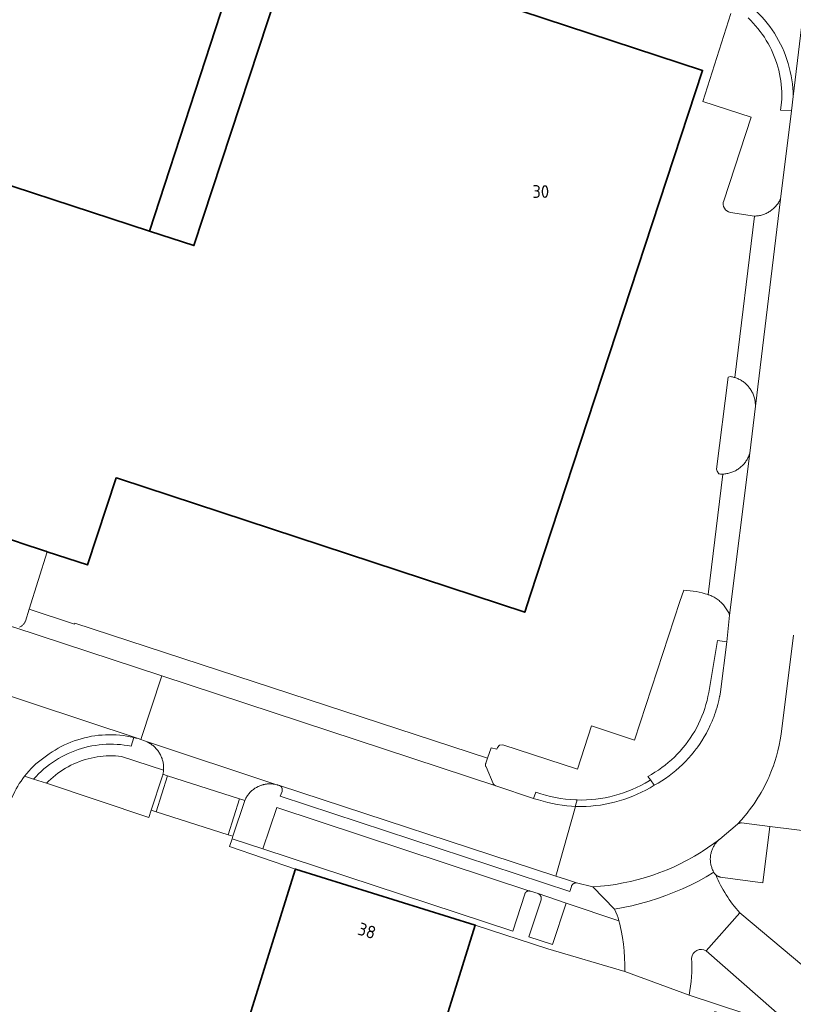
# Model space of a CAD drawing. Header units: metres. Extents: x 149984 to 156489, y 469398 to 478068.
# Tile 768 of 854: x 154872 to 154954, y 473481 to 473585. Entities that reach past the tile are written whole.
import ezdxf
from ezdxf.enums import TextEntityAlignment as Align

# ---------------------------------------------------------------- set-up
doc = ezdxf.new("R2010")
doc.units = ezdxf.units.M
doc.header["$LTSCALE"] = 0.75
for name, color, linetype, lineweight in [('B-WE-GR-BEPLANTING_CULTUUR_HEESTERS-GV', 252, 'Continuous', 18), ('B-WE-OG-BEBOUWING-GV', 6, 'Continuous', 35), ('B-WE-OG-BEBOUWING-T18', 1, 'Continuous', 18), ('B-WE-OG-TERREIN_BEGROEID-GV', 252, 'Continuous', 18), ('B-WE-OG-TERREIN_ERF-GV', 252, 'Continuous', 18), ('B-WE-VH-GESLOTENVERHARDING_ASFALT-GV', 252, 'Continuous', 18), ('B-WE-VH-OPENVERHARDING_BETONELEMENT-GV', 252, 'Continuous', 18), ('B-WE-VH-OPENVERHARDING_BETONSTRAATSTEEN-GV', 252, 'Continuous', 18)]:
    doc.layers.add(name, color=color, linetype=linetype, lineweight=lineweight)
doc.styles.add('NLCS-ISO-M750-T18', font='NLCS-ISO.ttf', dxfattribs={"height": 1.35})

msp = doc.modelspace()

# ---------------------------------------------------------------- linework, layer by layer
at = {"layer": 'B-WE-GR-BEPLANTING_CULTUUR_HEESTERS-GV', "flags": 128}
for points in [[(154942.202, 473524.673), (154941.769, 473523.475), (154936.967, 473508.744), (154932.385, 473510.247), (154930.911, 473505.671), (154922.965, 473508.248), (154922.616, 473508.219), (154922.408, 473507.981), (154922.341, 473507.784), (154921.721, 473507.938), (154921.342, 473506.838), (154921.166, 473506.286), (154921.161, 473506.274), (154921.156, 473506.261), (154921.151, 473506.248), (154921.147, 473506.235), (154921.143, 473506.222), (154921.14, 473506.209), (154921.137, 473506.196), (154921.135, 473506.183), (154921.133, 473506.169), (154921.131, 473506.156), (154921.13, 473506.142), (154921.13, 473506.129), (154921.13, 473506.115), (154921.13, 473506.102), (154921.131, 473506.088), (154921.133, 473506.075), (154921.134, 473506.061), (154921.137, 473506.048), (154921.139, 473506.035), (154921.143, 473506.021), (154921.146, 473506.008), (154921.15, 473505.995), (154921.155, 473505.983), (154921.16, 473505.97), (154921.165, 473505.958), (154921.171, 473505.945), (154921.177, 473505.933), (154921.184, 473505.922), (154921.191, 473505.91), (154921.931, 473504.142), (154921.941, 473504.125), (154921.952, 473504.109), (154921.963, 473504.093), (154921.975, 473504.078), (154921.987, 473504.063), (154922, 473504.048), (154922.013, 473504.034), (154922.027, 473504.02), (154922.041, 473504.007), (154922.056, 473503.994), (154922.071, 473503.982), (154922.086, 473503.97), (154922.102, 473503.959), (154922.118, 473503.948), (154922.135, 473503.938), (154922.152, 473503.929), (154922.169, 473503.92), (154922.187, 473503.912), (154922.205, 473503.904), (154922.223, 473503.897), (154926.24, 473502.533), (154926.491, 473503.224)], [(154938.513, 473504.439), (154938.645, 473504.521), (154938.371, 473504.897), (154938.754, 473505.11), (154939.13, 473505.336), (154939.497, 473505.574), (154939.856, 473505.826), (154940.206, 473506.09), (154940.547, 473506.365), (154940.878, 473506.653), (154941.199, 473506.952), (154941.509, 473507.261), (154941.808, 473507.582), (154942.095, 473507.912), (154942.372, 473508.253), (154942.636, 473508.603), (154942.887, 473508.961), (154943.127, 473509.329), (154943.353, 473509.704), (154943.566, 473510.087), (154943.765, 473510.477), (154943.951, 473510.874), (154944.123, 473511.277), (154944.281, 473511.686), (154944.425, 473512.1), (154944.554, 473512.519), (154944.668, 473512.942), (154944.768, 473513.369), (154944.852, 473513.799), (154944.922, 473514.232), (154945.772, 473519.319), (154946.758, 473519.195), (154947.067, 473522.012), (154947.018, 473522.131), (154946.966, 473522.249), (154946.909, 473522.364), (154946.849, 473522.478), (154946.784, 473522.59), (154946.716, 473522.699), (154946.644, 473522.806), (154946.568, 473522.91), (154946.489, 473523.012), (154946.406, 473523.111), (154946.32, 473523.207), (154946.231, 473523.3), (154946.139, 473523.39), (154946.043, 473523.477), (154945.945, 473523.56), (154945.844, 473523.64), (154945.74, 473523.716), (154945.634, 473523.789), (154945.525, 473523.858), (154945.414, 473523.923), (154945.3, 473523.984), (154945.185, 473524.042), (154945.068, 473524.095), (154944.949, 473524.145), (154944.828, 473524.19), (154944.796, 473524.201)], [(154930.723, 473502.398), (154930.857, 473502.393)], [(154942.772, 473481.654), (154954.596, 473477.775), (154953.808, 473478.263), (154944.561, 473486.377)]]:
    msp.add_lwpolyline(points, dxfattribs=at)
at = {"layer": 'B-WE-GR-BEPLANTING_CULTUUR_HEESTERS-GV'}
for points in [[(154944.796, 473524.201, 0.0624873), (154942.202, 473524.673)], [(154930.857, 473502.393, 0.1455163), (154938.513, 473504.439)], [(154926.491, 473503.224, 0.0779591), (154930.723, 473502.398)], [(154944.561, 473486.377, 0.5484288), (154943.021, 473485.606)], [(154943.021, 473485.606, -0.0594825), (154942.772, 473481.654)]]:
    msp.add_lwpolyline(points, format="xyb", dxfattribs=at)
at = {"layer": 'B-WE-OG-BEBOUWING-GV', "flags": 128}
for points in [[(154862.526, 473570.289), (154855.886, 473550.099), (154854.507, 473545.905), (154851.374, 473536.378), (154851.674, 473536.279), (154871.419, 473529.787), (154871.802, 473529.661), (154874.274, 473528.848), (154874.431, 473528.796), (154874.438, 473528.794), (154874.575, 473528.749), (154878.847, 473527.344), (154881.89, 473536.597), (154882.032, 473536.55), (154882.247, 473536.479), (154925.296, 473522.323), (154925.879, 473524.097), (154944.196, 473579.862), (154900.965, 473594.079), (154890.162, 473561.255), (154885.454, 473562.785), (154862.722, 473570.227)], [(154900.921, 473494.983), (154894.52, 473474.441), (154888.622, 473455.515), (154888.743, 473455.477), (154894.582, 473453.658), (154902.563, 473451.173), (154907.719, 473449.567), (154907.734, 473449.614), (154913.626, 473468.523), (154920.04, 473489.11), (154900.945, 473495.059)]]:
    msp.add_lwpolyline(points, close=True, dxfattribs=at)
msp.add_lwpolyline([(154763.612, 473592.038), (154755.282, 473566.755), (154772.777, 473560.999), (154814.231, 473547.488), (154825.469, 473582.002), (154825.597, 473582.394), (154840.026, 473577.665), (154862.526, 473570.289), (154862.722, 473570.227), (154885.454, 473562.785), (154895.129, 473592.552)], dxfattribs=at)
at = {"layer": 'B-WE-OG-TERREIN_BEGROEID-GV', "flags": 128}
for points in [[(154947.212, 473585.891), (154944.222, 473576.565), (154949.345, 473574.895), (154946.441, 473566.014)], [(154947.151, 473564.783), (154949.704, 473564.391), (154949.812, 473564.395), (154949.92, 473564.402), (154950.027, 473564.414), (154950.134, 473564.429), (154950.24, 473564.448), (154950.346, 473564.47), (154950.451, 473564.497), (154950.554, 473564.526), (154950.657, 473564.56), (154950.758, 473564.597), (154950.859, 473564.637), (154950.957, 473564.681), (154951.054, 473564.728), (154951.149, 473564.779), (154951.243, 473564.833), (154951.335, 473564.89), (154951.424, 473564.951), (154951.512, 473565.014), (154951.597, 473565.08), (154951.679, 473565.15), (154951.76, 473565.222), (154951.837, 473565.297), (154951.913, 473565.374), (154951.985, 473565.454), (154952.054, 473565.537), (154952.121, 473565.622), (154952.185, 473565.709), (154952.245, 473565.799), (154952.303, 473565.89), (154952.357, 473565.983), (154952.408, 473566.079), (154952.455, 473566.176), (154953.628, 473575.56), (154952.463, 473575.647), (154952.578, 473576.44), (154952.597, 473576.824), (154952.603, 473577.207), (154952.596, 473577.591), (154952.575, 473577.975), (154952.542, 473578.357), (154952.495, 473578.739), (154952.436, 473579.118), (154952.364, 473579.495), (154952.279, 473579.87), (154952.181, 473580.241), (154952.071, 473580.609), (154951.948, 473580.972), (154951.813, 473581.332), (154951.666, 473581.687), (154951.507, 473582.036), (154951.335, 473582.38), (154951.153, 473582.718), (154950.959, 473583.049), (154950.754, 473583.373), (154950.537, 473583.691), (154950.31, 473584.001), (154950.073, 473584.302), (154949.826, 473584.596), (154949.569, 473584.881), (154949.302, 473585.157), (154949.026, 473585.424)]]:
    msp.add_lwpolyline(points, dxfattribs=at)
at = {"layer": 'B-WE-OG-TERREIN_BEGROEID-GV'}
msp.add_lwpolyline([(154946.441, 473566.014, 0.4599822), (154947.151, 473564.783)], format="xyb", dxfattribs=at)
at = {"layer": 'B-WE-OG-TERREIN_BEGROEID-GV', "flags": 128}
msp.add_lwpolyline([(154946.568, 473537.011), (154946.674, 473537.025), (154946.781, 473537.042), (154946.886, 473537.062), (154946.991, 473537.087), (154947.095, 473537.115), (154947.198, 473537.146), (154947.3, 473537.182), (154947.4, 473537.22), (154947.499, 473537.263), (154947.597, 473537.308), (154947.693, 473537.357), (154947.787, 473537.41), (154947.879, 473537.465), (154947.969, 473537.524), (154948.057, 473537.586), (154948.143, 473537.651), (154948.227, 473537.719), (154948.308, 473537.79), (154948.387, 473537.863), (154948.463, 473537.94), (154948.536, 473538.019), (154948.607, 473538.1), (154948.674, 473538.184), (154948.739, 473538.27), (154948.8, 473538.358), (154948.859, 473538.449), (154948.914, 473538.541), (154948.966, 473538.635), (154949.015, 473538.731), (154949.06, 473538.829), (154949.102, 473538.928), (154949.141, 473539.029), (154949.175, 473539.131), (154949.207, 473539.234), (154949.806, 473544.206), (154949.807, 473544.314), (154949.803, 473544.423), (154949.796, 473544.531), (154949.786, 473544.639), (154949.771, 473544.746), (154949.753, 473544.853), (154949.731, 473544.96), (154949.705, 473545.065), (154949.675, 473545.169), (154949.642, 473545.273), (154949.606, 473545.375), (154949.566, 473545.476), (154949.522, 473545.575), (154949.475, 473545.673), (154949.424, 473545.769), (154949.37, 473545.863), (154949.313, 473545.955), (154949.253, 473546.046), (154949.19, 473546.134), (154949.123, 473546.219), (154949.054, 473546.303), (154948.981, 473546.384), (154948.906, 473546.462), (154948.829, 473546.538), (154948.748, 473546.611), (154948.665, 473546.681), (154948.58, 473546.748), (154948.493, 473546.812), (154948.403, 473546.873), (154948.311, 473546.931), (154948.217, 473546.986), (154948.122, 473547.037), (154948.024, 473547.085), (154947.925, 473547.129), (154947.825, 473547.17), (154947.723, 473547.208), (154947.62, 473547.242), (154947.532, 473547.267), (154947.444, 473547.29), (154947.355, 473547.31), (154947.266, 473547.327), (154947.176, 473547.342), (154946.899, 473547.288), (154945.682, 473537.531), (154945.742, 473537.299), (154945.913, 473537.016), (154946.001, 473537.007), (154946.089, 473537), (154946.177, 473536.996), (154946.265, 473536.995), (154946.353, 473536.996), (154946.46, 473537.002)], close=True, dxfattribs=at)
at = {"layer": 'B-WE-OG-TERREIN_ERF-GV', "flags": 128}
for points in [[(154900.965, 473594.079), (154944.196, 473579.862), (154925.879, 473524.097), (154925.296, 473522.323), (154882.247, 473536.479), (154882.032, 473536.55), (154881.89, 473536.597), (154878.847, 473527.344), (154874.575, 473528.749), (154872.656, 473522.649), (154877.476, 473521.052), (154877.524, 473521.171), (154921.342, 473506.838), (154921.721, 473507.938), (154922.341, 473507.784), (154922.408, 473507.981), (154922.616, 473508.219), (154922.965, 473508.248), (154930.911, 473505.671), (154932.385, 473510.247), (154936.967, 473508.744), (154941.769, 473523.475), (154942.202, 473524.673)], [(154895.129, 473592.552), (154885.454, 473562.785), (154890.162, 473561.255), (154900.965, 473594.079)], [(154946.441, 473566.014), (154949.345, 473574.895), (154944.222, 473576.565), (154947.212, 473585.891)], [(154944.796, 473524.201), (154946.353, 473536.996), (154946.265, 473536.995), (154946.177, 473536.996), (154946.089, 473537), (154946.001, 473537.007), (154945.913, 473537.016), (154945.742, 473537.299), (154945.682, 473537.531), (154946.899, 473547.288), (154947.176, 473547.342), (154947.266, 473547.327), (154947.355, 473547.31), (154947.444, 473547.29), (154947.532, 473547.267), (154947.62, 473547.242), (154949.704, 473564.391), (154947.151, 473564.783)], [(154894.52, 473474.441), (154900.921, 473494.983), (154900.945, 473495.059), (154893.94, 473497.465), (154894.211, 473498.282), (154894.297, 473498.541), (154893.805, 473498.698), (154886.135, 473501.143), (154885.618, 473501.308), (154885.363, 473500.539), (154874.483, 473504.16), (154873.13, 473504.61), (154872.177, 473504.927), (154871.98, 473504.669), (154871.792, 473504.405), (154871.612, 473504.135), (154871.44, 473503.859), (154871.277, 473503.578), (154871.123, 473503.292), (154870.821, 473502.625)], [(154956.222, 473498.964), (154951.334, 473499.571), (154950.608, 473493.578), (154946.069, 473494.211), (154946.038, 473494.217), (154946.008, 473494.223), (154945.978, 473494.231), (154945.948, 473494.24), (154945.918, 473494.25), (154945.889, 473494.261), (154945.86, 473494.272), (154945.832, 473494.285), (154945.804, 473494.299), (154945.776, 473494.313), (154945.75, 473494.329), (154945.723, 473494.346), (154945.697, 473494.363), (154945.672, 473494.381), (154945.647, 473494.4), (154945.623, 473494.42), (154945.6, 473494.441)], [(154948.136, 473490.414), (154957.161, 473482.863), (154959.285, 473482.113), (154959.358, 473482.704), (154971.852, 473478.565), (155000, 473469.197)], [(154945.476, 473479.932), (154957.745, 473476.196), (154957.864, 473476.616), (154955.01, 473477.519), (154954.596, 473477.775), (154942.772, 473481.654), (154935.922, 473484.19), (154927.772, 473486.597), (154920.04, 473489.11), (154913.626, 473468.523), (154907.734, 473449.614), (154909.82, 473448.85), (154921.69, 473445.3), (154910.824, 473410.438)]]:
    msp.add_lwpolyline(points, dxfattribs=at)
at = {"layer": 'B-WE-OG-TERREIN_ERF-GV'}
for points in [[(154947.151, 473564.783, -0.4599822), (154946.441, 473566.014)], [(154942.202, 473524.673, -0.0624873), (154944.796, 473524.201)], [(154945.6, 473494.441, 0.0824349), (154948.136, 473490.414)]]:
    msp.add_lwpolyline(points, format="xyb", dxfattribs=at)
at = {"layer": 'B-WE-VH-GESLOTENVERHARDING_ASFALT-GV', "flags": 128}
for points in [[(154855.991, 473518.264), (154884.219, 473508.907), (154884.528, 473508.803), (154886.739, 473515.562), (154871.013, 473520.732), (154870.989, 473520.74), (154869.574, 473521.211), (154869.532, 473521.225), (154869.517, 473521.23), (154857.964, 473525.002), (154855.78, 473518.332)], [(154957.864, 473476.616), (154957.866, 473476.616), (154957.887, 473476.696), (154959.285, 473482.113), (154957.161, 473482.863), (154948.136, 473490.414), (154944.561, 473486.377), (154953.808, 473478.263), (154954.596, 473477.775), (154955.01, 473477.519)]]:
    msp.add_lwpolyline(points, close=True, dxfattribs=at)
msp.add_lwpolyline([(154871.612, 473504.135), (154871.792, 473504.405), (154871.98, 473504.669), (154872.177, 473504.927), (154872.4, 473505.2), (154872.631, 473505.466), (154872.872, 473505.724), (154873.121, 473505.973), (154873.379, 473506.213), (154873.645, 473506.445), (154873.918, 473506.668), (154874.199, 473506.881), (154874.486, 473507.084), (154874.781, 473507.278), (154875.093, 473507.49), (154875.412, 473507.692), (154875.738, 473507.883), (154876.07, 473508.063), (154876.407, 473508.231), (154876.751, 473508.388), (154877.099, 473508.533), (154877.452, 473508.667), (154877.81, 473508.788), (154878.171, 473508.897), (154878.536, 473508.994), (154878.904, 473509.078), (154879.275, 473509.15), (154879.647, 473509.209), (154880.022, 473509.256), (154880.398, 473509.29), (154880.775, 473509.311), (154881.152, 473509.32), (154881.53, 473509.315), (154881.907, 473509.298), (154882.283, 473509.268), (154882.658, 473509.226), (154883.031, 473509.171), (154883.403, 473509.103), (154883.772, 473509.022), (154883.996, 473508.967), (154884.219, 473508.907), (154855.991, 473518.264)], dxfattribs=at)
at = {"layer": 'B-WE-VH-OPENVERHARDING_BETONELEMENT-GV', "flags": 128}
msp.add_lwpolyline([(154886.135, 473501.143), (154893.805, 473498.698), (154895.014, 473502.499), (154887.355, 473504.961)], close=True, dxfattribs=at)
at = {"layer": 'B-WE-VH-OPENVERHARDING_BETONSTRAATSTEEN-GV', "flags": 128}
for points in [[(154957.304, 473605.958), (154953.818, 473577.099), (154953.628, 473575.56), (154952.455, 473566.176), (154949.806, 473544.206), (154949.207, 473539.234), (154947.067, 473522.012), (154946.758, 473519.195), (154946.089, 473513.886), (154946.009, 473513.426), (154946, 473513.388), (154945.912, 473512.969), (154945.801, 473512.516), (154945.695, 473512.144), (154945.674, 473512.067), (154945.531, 473511.622), (154945.5, 473511.534), (154945.374, 473511.183), (154945.322, 473511.052), (154945.202, 473510.749), (154945.083, 473510.478), (154945.015, 473510.321), (154944.813, 473509.9), (154944.647, 473509.581), (154944.597, 473509.486), (154944.368, 473509.079), (154944.124, 473508.681), (154943.867, 473508.291), (154943.679, 473508.026), (154943.597, 473507.91), (154943.517, 473507.805), (154943.314, 473507.539), (154943.019, 473507.177), (154942.711, 473506.826), (154942.392, 473506.486), (154942.296, 473506.39), (154942.061, 473506.156), (154941.719, 473505.838), (154941.367, 473505.532), (154941.004, 473505.238), (154940.632, 473504.957), (154940.25, 473504.688), (154939.859, 473504.433), (154939.459, 473504.191), (154939.052, 473503.963), (154938.615, 473503.698), (154938.169, 473503.448), (154937.715, 473503.213), (154937.253, 473502.995), (154936.784, 473502.793), (154936.307, 473502.608), (154935.825, 473502.439), (154935.337, 473502.287), (154934.844, 473502.153), (154934.346, 473502.035), (154933.845, 473501.935), (154933.341, 473501.853), (154932.834, 473501.789), (154932.325, 473501.742), (154931.815, 473501.713), (154931.304, 473501.702), (154930.793, 473501.708), (154930.677, 473501.714), (154928.588, 473494.306), (154929.615, 473493.969), (154930.797, 473493.582), (154932.532, 473493.166), (154933.343, 473493.228), (154933.77, 473493.275), (154934.151, 473493.317), (154934.956, 473493.433), (154935.756, 473493.576), (154936.552, 473493.746), (154937.341, 473493.942), (154938.123, 473494.164), (154938.897, 473494.412), (154939.663, 473494.686), (154940.419, 473494.985), (154941.165, 473495.309), (154941.899, 473495.658), (154942.197, 473495.812), (154942.621, 473496.031), (154943.016, 473496.252), (154943.331, 473496.429), (154944.027, 473496.849), (154944.158, 473496.935), (154944.708, 473497.293), (154945.375, 473497.759), (154945.734, 473498.028), (154946.025, 473498.247), (154947.916, 473499.836), (154948.321, 473500.276), (154948.711, 473500.731), (154948.929, 473501.002), (154949.086, 473501.198), (154949.188, 473501.336), (154949.443, 473501.678), (154949.657, 473501.986), (154949.785, 473502.17), (154950.108, 473502.673), (154950.141, 473502.728), (154950.415, 473503.187), (154950.686, 473503.679), (154950.703, 473503.712), (154950.974, 473504.246), (154951.119, 473504.558), (154951.226, 473504.789), (154951.344, 473505.069), (154951.459, 473505.34), (154951.661, 473505.869), (154951.672, 473505.899), (154951.681, 473505.926), (154951.867, 473506.466), (154952.042, 473507.038), (154952.197, 473507.616), (154952.332, 473508.199), (154952.446, 473508.787), (154952.541, 473509.378), (154953.848, 473519.902)], [(154950.483, 473585.556), (154950.775, 473585.224), (154951.056, 473584.882), (154951.325, 473584.53), (154951.581, 473584.169), (154951.825, 473583.8), (154952.056, 473583.423), (154952.274, 473583.037), (154952.478, 473582.645), (154952.668, 473582.245), (154952.845, 473581.839), (154953.007, 473581.428), (154953.155, 473581.011), (154953.289, 473580.589), (154953.408, 473580.162), (154953.511, 473579.732), (154953.6, 473579.299), (154953.674, 473578.862), (154953.733, 473578.424), (154953.777, 473577.983), (154953.805, 473577.542), (154953.818, 473577.099), (154957.304, 473605.958)], [(154953.6, 473579.299), (154953.511, 473579.732), (154953.408, 473580.162), (154953.289, 473580.589), (154953.155, 473581.011), (154953.007, 473581.428), (154952.845, 473581.839), (154952.668, 473582.245), (154952.478, 473582.645), (154952.274, 473583.037), (154952.056, 473583.423), (154951.825, 473583.8), (154951.581, 473584.169), (154951.325, 473584.53), (154951.056, 473584.882), (154950.775, 473585.224), (154950.483, 473585.556), (154950.179, 473585.878), (154949.864, 473586.189), (154949.539, 473586.488), (154949.203, 473586.777), (154948.465, 473587.371), (154948.402, 473587.422)], [(154949.026, 473585.424), (154949.302, 473585.157), (154949.569, 473584.881), (154949.826, 473584.596), (154950.073, 473584.302), (154950.31, 473584.001), (154950.537, 473583.691), (154950.754, 473583.373), (154950.959, 473583.049), (154951.153, 473582.718), (154951.335, 473582.38), (154951.507, 473582.036), (154951.666, 473581.687), (154951.813, 473581.332), (154951.948, 473580.972), (154952.071, 473580.609), (154952.181, 473580.241), (154952.279, 473579.87), (154952.364, 473579.495), (154952.436, 473579.118), (154952.495, 473578.739), (154952.542, 473578.357), (154952.575, 473577.975), (154952.596, 473577.591), (154952.603, 473577.207), (154952.597, 473576.824), (154952.578, 473576.44), (154952.463, 473575.647), (154953.628, 473575.56), (154953.818, 473577.099), (154953.805, 473577.542), (154953.777, 473577.983), (154953.733, 473578.424), (154953.674, 473578.862), (154953.6, 473579.299)], [(154871.645, 473520.751), (154871.71, 473520.777), (154871.773, 473520.808), (154871.834, 473520.843), (154871.892, 473520.882), (154871.948, 473520.926), (154872, 473520.973), (154872.049, 473521.023), (154872.094, 473521.077), (154872.135, 473521.134), (154872.172, 473521.194), (154872.205, 473521.256), (154872.234, 473521.32), (154872.258, 473521.386), (154872.656, 473522.649), (154874.575, 473528.749), (154874.438, 473528.794), (154874.431, 473528.796), (154874.274, 473528.848), (154871.802, 473529.661), (154871.419, 473529.787)], [(154871.013, 473520.732), (154886.739, 473515.562), (154922.223, 473503.897), (154922.205, 473503.904), (154922.187, 473503.912), (154922.169, 473503.92), (154922.152, 473503.929), (154922.135, 473503.938), (154922.118, 473503.948), (154922.102, 473503.959), (154922.086, 473503.97), (154922.071, 473503.982), (154922.056, 473503.994), (154922.041, 473504.007), (154922.027, 473504.02), (154922.013, 473504.034), (154922, 473504.048), (154921.987, 473504.063), (154921.975, 473504.078), (154921.963, 473504.093), (154921.952, 473504.109), (154921.941, 473504.125), (154921.931, 473504.142), (154921.191, 473505.91), (154921.184, 473505.922), (154921.177, 473505.933), (154921.171, 473505.945), (154921.165, 473505.958), (154921.16, 473505.97), (154921.155, 473505.983), (154921.15, 473505.995), (154921.146, 473506.008), (154921.143, 473506.021), (154921.139, 473506.035), (154921.137, 473506.048), (154921.134, 473506.061), (154921.133, 473506.075), (154921.131, 473506.088), (154921.13, 473506.102), (154921.13, 473506.115), (154921.13, 473506.129), (154921.13, 473506.142), (154921.131, 473506.156), (154921.133, 473506.169), (154921.135, 473506.183), (154921.137, 473506.196), (154921.14, 473506.209), (154921.143, 473506.222), (154921.147, 473506.235), (154921.151, 473506.248), (154921.156, 473506.261), (154921.161, 473506.274), (154921.166, 473506.286), (154921.342, 473506.838), (154877.524, 473521.171), (154877.476, 473521.052), (154872.656, 473522.649), (154872.258, 473521.386), (154872.234, 473521.32), (154872.205, 473521.256), (154872.172, 473521.194), (154872.135, 473521.134), (154872.094, 473521.077), (154872.049, 473521.023), (154872, 473520.973), (154871.948, 473520.926), (154871.892, 473520.882), (154871.834, 473520.843), (154871.773, 473520.808), (154871.71, 473520.777), (154871.645, 473520.751)], [(154953.848, 473519.902), (154952.541, 473509.378), (154952.446, 473508.787), (154952.332, 473508.199), (154952.197, 473507.616), (154952.042, 473507.038), (154951.867, 473506.466), (154951.681, 473505.926), (154951.672, 473505.899), (154951.661, 473505.869), (154951.459, 473505.34), (154951.344, 473505.069), (154951.226, 473504.789), (154951.119, 473504.558), (154950.974, 473504.246), (154950.703, 473503.712), (154950.686, 473503.679), (154950.415, 473503.187), (154950.141, 473502.728), (154950.108, 473502.673), (154949.785, 473502.17), (154949.657, 473501.986), (154949.443, 473501.678), (154949.188, 473501.336), (154949.086, 473501.198), (154948.929, 473501.002), (154948.711, 473500.731), (154948.321, 473500.276), (154947.916, 473499.836), (154947.931, 473499.847), (154947.947, 473499.858), (154947.963, 473499.868), (154947.98, 473499.878), (154947.997, 473499.887), (154948.014, 473499.896), (154948.031, 473499.904), (154948.049, 473499.911), (154948.067, 473499.918), (154948.085, 473499.924), (154948.103, 473499.929), (154948.122, 473499.934), (154948.141, 473499.938), (154948.159, 473499.942), (154948.178, 473499.945), (154948.197, 473499.947), (154948.216, 473499.949), (154948.236, 473499.95), (154948.255, 473499.95), (154948.274, 473499.95), (154948.293, 473499.949), (154948.312, 473499.947), (154951.334, 473499.571), (154956.222, 473498.964)], [(154930.857, 473502.393), (154930.701, 473501.798), (154930.677, 473501.714), (154930.793, 473501.708), (154931.304, 473501.702), (154931.815, 473501.713), (154932.325, 473501.742), (154932.834, 473501.789), (154933.341, 473501.853), (154933.845, 473501.935), (154934.346, 473502.035), (154934.844, 473502.153), (154935.337, 473502.287), (154935.825, 473502.439), (154936.307, 473502.608), (154936.784, 473502.793), (154937.253, 473502.995), (154937.715, 473503.213), (154938.169, 473503.448), (154938.615, 473503.698), (154939.052, 473503.963), (154938.645, 473504.521), (154938.513, 473504.439)], [(154926.491, 473503.224), (154926.24, 473502.533), (154926.332, 473502.502), (154926.776, 473502.399), (154927.265, 473502.252), (154927.76, 473502.121), (154928.258, 473502.008), (154928.76, 473501.913), (154929.265, 473501.835), (154929.773, 473501.775), (154930.282, 473501.733), (154930.677, 473501.714), (154930.701, 473501.798), (154930.857, 473502.393), (154930.723, 473502.398)], [(154945.6, 473494.441), (154945.578, 473494.462), (154945.556, 473494.485), (154945.535, 473494.507), (154945.515, 473494.531), (154945.495, 473494.555), (154945.477, 473494.58), (154945.459, 473494.606), (154945.442, 473494.632), (154945.426, 473494.659), (154945.394, 473494.713), (154944.581, 473494.233), (154943.753, 473493.78), (154942.91, 473493.353), (154942.054, 473492.955), (154941.186, 473492.585), (154940.306, 473492.243), (154939.415, 473491.93), (154938.515, 473491.646), (154937.606, 473491.392), (154936.689, 473491.167), (154935.765, 473490.972), (154934.835, 473490.808), (154935.109, 473490.164), (154935.211, 473489.861), (154935.304, 473489.556), (154935.399, 473489.213), (154935.484, 473488.866), (154935.559, 473488.518), (154935.681, 473487.803), (154935.778, 473487.085), (154935.851, 473486.363), (154935.9, 473485.64), (154935.923, 473484.915), (154935.922, 473484.19), (154942.772, 473481.654)], [(154944.561, 473486.377), (154948.136, 473490.414)]]:
    msp.add_lwpolyline(points, dxfattribs=at)
for points in [[(154948.981, 473546.384), (154949.054, 473546.303), (154949.123, 473546.219), (154949.19, 473546.134), (154949.253, 473546.046), (154949.313, 473545.955), (154949.37, 473545.863), (154949.424, 473545.769), (154949.475, 473545.673), (154949.522, 473545.575), (154949.566, 473545.476), (154949.606, 473545.375), (154949.642, 473545.273), (154949.675, 473545.169), (154949.705, 473545.065), (154949.731, 473544.96), (154949.753, 473544.853), (154949.771, 473544.746), (154949.786, 473544.639), (154949.796, 473544.531), (154949.803, 473544.423), (154949.807, 473544.314), (154949.806, 473544.206), (154952.455, 473566.176), (154952.408, 473566.079), (154952.357, 473565.983), (154952.303, 473565.89), (154952.245, 473565.799), (154952.185, 473565.709), (154952.121, 473565.622), (154952.054, 473565.537), (154951.985, 473565.454), (154951.913, 473565.374), (154951.837, 473565.297), (154951.76, 473565.222), (154951.679, 473565.15), (154951.597, 473565.08), (154951.512, 473565.014), (154951.424, 473564.951), (154951.335, 473564.89), (154951.243, 473564.833), (154951.149, 473564.779), (154951.054, 473564.728), (154950.957, 473564.681), (154950.859, 473564.637), (154950.758, 473564.597), (154950.657, 473564.56), (154950.554, 473564.526), (154950.451, 473564.497), (154950.346, 473564.47), (154950.24, 473564.448), (154950.134, 473564.429), (154950.027, 473564.414), (154949.92, 473564.402), (154949.812, 473564.395), (154949.704, 473564.391), (154947.62, 473547.242), (154947.723, 473547.208), (154947.825, 473547.17), (154947.925, 473547.129), (154948.024, 473547.085), (154948.122, 473547.037), (154948.217, 473546.986), (154948.311, 473546.931), (154948.403, 473546.873), (154948.493, 473546.812), (154948.58, 473546.748), (154948.665, 473546.681), (154948.748, 473546.611), (154948.829, 473546.538), (154948.906, 473546.462)], [(154946.674, 473537.025), (154946.568, 473537.011), (154946.46, 473537.002), (154946.353, 473536.996), (154944.796, 473524.201), (154944.828, 473524.19), (154944.949, 473524.145), (154945.068, 473524.095), (154945.185, 473524.042), (154945.3, 473523.984), (154945.414, 473523.923), (154945.525, 473523.858), (154945.634, 473523.789), (154945.74, 473523.716), (154945.844, 473523.64), (154945.945, 473523.56), (154946.043, 473523.477), (154946.139, 473523.39), (154946.231, 473523.3), (154946.32, 473523.207), (154946.406, 473523.111), (154946.489, 473523.012), (154946.568, 473522.91), (154946.644, 473522.806), (154946.716, 473522.699), (154946.784, 473522.59), (154946.849, 473522.478), (154946.909, 473522.364), (154946.966, 473522.249), (154947.018, 473522.131), (154947.067, 473522.012), (154949.207, 473539.234), (154949.175, 473539.131), (154949.141, 473539.029), (154949.102, 473538.928), (154949.06, 473538.829), (154949.015, 473538.731), (154948.966, 473538.635), (154948.914, 473538.541), (154948.859, 473538.449), (154948.8, 473538.358), (154948.739, 473538.27), (154948.674, 473538.184), (154948.607, 473538.1), (154948.536, 473538.019), (154948.463, 473537.94), (154948.387, 473537.863), (154948.308, 473537.79), (154948.227, 473537.719), (154948.143, 473537.651), (154948.057, 473537.586), (154947.969, 473537.524), (154947.879, 473537.465), (154947.787, 473537.41), (154947.693, 473537.357), (154947.597, 473537.308), (154947.499, 473537.263), (154947.4, 473537.22), (154947.3, 473537.182), (154947.198, 473537.146), (154947.095, 473537.115), (154946.991, 473537.087), (154946.886, 473537.062), (154946.781, 473537.042)], [(154945.5, 473511.534), (154945.531, 473511.622), (154945.674, 473512.067), (154945.695, 473512.144), (154945.801, 473512.516), (154945.912, 473512.969), (154946, 473513.388), (154946.009, 473513.426), (154946.089, 473513.886), (154946.758, 473519.195), (154945.772, 473519.319), (154944.922, 473514.232), (154944.852, 473513.799), (154944.768, 473513.369), (154944.668, 473512.942), (154944.554, 473512.519), (154944.425, 473512.1), (154944.281, 473511.686), (154944.123, 473511.277), (154943.951, 473510.874), (154943.765, 473510.477), (154943.566, 473510.087), (154943.353, 473509.704), (154943.127, 473509.329), (154942.887, 473508.961), (154942.636, 473508.603), (154942.372, 473508.253), (154942.095, 473507.912), (154941.808, 473507.582), (154941.509, 473507.261), (154941.199, 473506.952), (154940.878, 473506.653), (154940.547, 473506.365), (154940.206, 473506.09), (154939.856, 473505.826), (154939.497, 473505.574), (154939.13, 473505.336), (154938.754, 473505.11), (154938.371, 473504.897), (154938.645, 473504.521), (154939.052, 473503.963), (154939.459, 473504.191), (154939.859, 473504.433), (154940.25, 473504.688), (154940.632, 473504.957), (154941.004, 473505.238), (154941.367, 473505.532), (154941.719, 473505.838), (154942.061, 473506.156), (154942.296, 473506.39), (154942.392, 473506.486), (154942.711, 473506.826), (154943.019, 473507.177), (154943.314, 473507.539), (154943.517, 473507.805), (154943.597, 473507.91), (154943.679, 473508.026), (154943.867, 473508.291), (154944.124, 473508.681), (154944.368, 473509.079), (154944.597, 473509.486), (154944.647, 473509.581), (154944.813, 473509.9), (154945.015, 473510.321), (154945.083, 473510.478), (154945.202, 473510.749), (154945.322, 473511.052), (154945.374, 473511.183)], [(154899.238, 473503.925), (154928.588, 473494.306), (154930.677, 473501.714), (154930.282, 473501.733), (154929.773, 473501.775), (154929.265, 473501.835), (154928.76, 473501.913), (154928.258, 473502.008), (154927.76, 473502.121), (154927.265, 473502.252), (154926.776, 473502.399), (154926.332, 473502.502), (154926.24, 473502.533), (154922.223, 473503.897), (154886.739, 473515.562), (154884.528, 473508.803), (154884.91, 473508.675), (154885.003, 473508.644), (154898.958, 473504.012), (154898.98, 473504.006), (154899.043, 473503.989), (154899.071, 473503.98), (154899.128, 473503.963), (154899.211, 473503.934), (154899.232, 473503.927)], [(154882.754, 473508.227), (154883.132, 473508.172), (154883.508, 473508.103), (154883.772, 473509.022), (154883.403, 473509.103), (154883.031, 473509.171), (154882.658, 473509.226), (154882.283, 473509.268), (154881.907, 473509.298), (154881.53, 473509.315), (154881.152, 473509.32), (154880.775, 473509.311), (154880.398, 473509.29), (154880.022, 473509.256), (154879.647, 473509.209), (154879.275, 473509.15), (154878.904, 473509.078), (154878.536, 473508.994), (154878.171, 473508.897), (154877.81, 473508.788), (154877.452, 473508.667), (154877.099, 473508.533), (154876.751, 473508.388), (154876.407, 473508.231), (154876.07, 473508.063), (154875.738, 473507.883), (154875.412, 473507.692), (154875.093, 473507.49), (154874.781, 473507.278), (154874.486, 473507.084), (154874.199, 473506.881), (154873.918, 473506.668), (154873.645, 473506.445), (154873.379, 473506.213), (154873.121, 473505.973), (154872.872, 473505.724), (154872.631, 473505.466), (154872.4, 473505.2), (154872.177, 473504.927), (154873.13, 473504.61), (154873.388, 473504.892), (154873.656, 473505.165), (154873.933, 473505.428), (154874.219, 473505.681), (154874.513, 473505.925), (154874.816, 473506.158), (154875.127, 473506.38), (154875.445, 473506.591), (154875.771, 473506.791), (154876.103, 473506.98), (154876.442, 473507.157), (154876.787, 473507.322), (154877.137, 473507.475), (154877.492, 473507.615), (154877.852, 473507.744), (154878.216, 473507.859), (154878.584, 473507.962), (154878.956, 473508.052), (154879.33, 473508.129), (154879.707, 473508.193), (154880.086, 473508.243), (154880.466, 473508.281), (154880.847, 473508.305), (154881.229, 473508.316), (154881.611, 473508.314), (154881.993, 473508.298), (154882.374, 473508.269)], [(154878.925, 473506.765), (154879.242, 473506.843), (154879.56, 473506.911), (154879.881, 473506.967), (154880.204, 473507.012), (154880.528, 473507.047), (154880.853, 473507.07), (154881.179, 473507.082), (154881.505, 473507.084), (154881.83, 473507.074), (154882.156, 473507.053), (154882.48, 473507.021), (154886.932, 473505.563), (154886.938, 473505.668), (154886.94, 473505.773), (154886.939, 473505.878), (154886.934, 473505.983), (154886.926, 473506.087), (154886.914, 473506.191), (154886.898, 473506.295), (154886.879, 473506.398), (154886.857, 473506.501), (154886.83, 473506.602), (154886.801, 473506.703), (154886.768, 473506.802), (154886.732, 473506.901), (154886.692, 473506.998), (154886.649, 473507.093), (154886.603, 473507.188), (154886.553, 473507.28), (154886.501, 473507.371), (154886.445, 473507.46), (154886.386, 473507.547), (154886.325, 473507.631), (154886.26, 473507.714), (154886.193, 473507.795), (154886.123, 473507.873), (154886.051, 473507.949), (154885.975, 473508.022), (154885.898, 473508.092), (154885.818, 473508.16), (154885.736, 473508.225), (154885.651, 473508.288), (154885.565, 473508.347), (154885.476, 473508.403), (154885.386, 473508.456), (154885.294, 473508.507), (154885.2, 473508.554), (154885.003, 473508.644), (154884.91, 473508.675), (154884.528, 473508.803), (154884.219, 473508.907), (154883.996, 473508.967), (154883.772, 473509.022), (154883.508, 473508.103), (154883.132, 473508.172), (154882.754, 473508.227), (154882.374, 473508.269), (154881.993, 473508.298), (154881.611, 473508.314), (154881.229, 473508.316), (154880.847, 473508.305), (154880.466, 473508.281), (154880.086, 473508.243), (154879.707, 473508.193), (154879.33, 473508.129), (154878.956, 473508.052), (154878.584, 473507.962), (154878.216, 473507.859), (154877.852, 473507.744), (154877.492, 473507.615), (154877.137, 473507.475), (154876.787, 473507.322), (154876.442, 473507.157), (154876.103, 473506.98), (154875.771, 473506.791), (154875.445, 473506.591), (154875.127, 473506.38), (154874.816, 473506.158), (154874.513, 473505.925), (154874.219, 473505.681), (154873.933, 473505.428), (154873.656, 473505.165), (154873.388, 473504.892), (154873.13, 473504.61), (154874.483, 473504.16), (154874.713, 473504.39), (154874.951, 473504.613), (154875.197, 473504.827), (154875.449, 473505.033), (154875.709, 473505.23), (154875.975, 473505.418), (154876.247, 473505.597), (154876.526, 473505.766), (154876.81, 473505.926), (154877.099, 473506.077), (154877.393, 473506.217), (154877.691, 473506.348), (154877.994, 473506.468), (154878.301, 473506.577), (154878.612, 473506.677)], [(154886.901, 473505.295), (154886.885, 473505.206), (154886.866, 473505.118), (154887.355, 473504.961), (154895.014, 473502.499), (154895.558, 473502.324), (154895.599, 473502.417), (154895.642, 473502.508), (154895.689, 473502.597), (154895.739, 473502.685), (154895.792, 473502.771), (154895.848, 473502.855), (154895.907, 473502.937), (154895.968, 473503.017), (154896.032, 473503.095), (154896.1, 473503.171), (154896.169, 473503.244), (154896.241, 473503.314), (154896.316, 473503.383), (154896.393, 473503.448), (154896.472, 473503.511), (154896.553, 473503.571), (154896.636, 473503.628), (154896.722, 473503.682), (154896.809, 473503.733), (154896.988, 473503.826), (154897.08, 473503.868), (154897.173, 473503.906), (154897.268, 473503.941), (154897.348, 473503.968), (154897.364, 473503.973), (154897.461, 473504.002), (154897.499, 473504.011), (154897.559, 473504.027), (154897.657, 473504.049), (154897.712, 473504.059), (154897.757, 473504.067), (154897.808, 473504.074), (154897.856, 473504.082), (154897.957, 473504.093), (154898.058, 473504.101), (154898.158, 473504.105), (154898.259, 473504.106), (154898.36, 473504.103), (154898.461, 473504.096), (154898.562, 473504.087), (154898.662, 473504.073), (154898.726, 473504.062), (154898.761, 473504.056), (154898.86, 473504.036), (154898.958, 473504.012), (154885.003, 473508.644), (154885.2, 473508.554), (154885.294, 473508.507), (154885.386, 473508.456), (154885.476, 473508.403), (154885.565, 473508.347), (154885.651, 473508.288), (154885.736, 473508.225), (154885.818, 473508.16), (154885.898, 473508.092), (154885.975, 473508.022), (154886.051, 473507.949), (154886.123, 473507.873), (154886.193, 473507.795), (154886.26, 473507.714), (154886.325, 473507.631), (154886.386, 473507.547), (154886.445, 473507.46), (154886.501, 473507.371), (154886.553, 473507.28), (154886.603, 473507.188), (154886.649, 473507.093), (154886.692, 473506.998), (154886.732, 473506.901), (154886.768, 473506.802), (154886.801, 473506.703), (154886.83, 473506.602), (154886.857, 473506.501), (154886.879, 473506.398), (154886.898, 473506.295), (154886.914, 473506.191), (154886.926, 473506.087), (154886.934, 473505.983), (154886.939, 473505.878), (154886.94, 473505.773), (154886.938, 473505.668), (154886.932, 473505.563), (154886.924, 473505.474), (154886.914, 473505.384)], [(154879.242, 473506.843), (154878.925, 473506.765), (154878.612, 473506.677), (154878.301, 473506.577), (154877.994, 473506.468), (154877.691, 473506.348), (154877.393, 473506.217), (154877.099, 473506.077), (154876.81, 473505.926), (154876.526, 473505.766), (154876.247, 473505.597), (154875.975, 473505.418), (154875.709, 473505.23), (154875.449, 473505.033), (154875.197, 473504.827), (154874.951, 473504.613), (154874.713, 473504.39), (154874.483, 473504.16), (154885.363, 473500.539), (154885.618, 473501.308), (154886.798, 473504.864), (154886.823, 473504.948), (154886.846, 473505.033), (154886.866, 473505.118), (154886.885, 473505.206), (154886.901, 473505.295), (154886.914, 473505.384), (154886.924, 473505.474), (154886.932, 473505.563), (154882.48, 473507.021), (154882.156, 473507.053), (154881.83, 473507.074), (154881.505, 473507.084), (154881.179, 473507.082), (154880.853, 473507.07), (154880.528, 473507.047), (154880.204, 473507.012), (154879.881, 473506.967), (154879.56, 473506.911)], [(154886.846, 473505.033), (154886.823, 473504.948), (154886.798, 473504.864), (154885.618, 473501.308), (154886.135, 473501.143), (154887.355, 473504.961), (154886.866, 473505.118)], [(154899.257, 473503.918), (154899.238, 473503.925), (154899.232, 473503.927), (154899.211, 473503.934), (154899.128, 473503.963), (154899.071, 473503.98), (154899.043, 473503.989), (154898.98, 473504.006), (154898.958, 473504.012), (154898.86, 473504.036), (154898.761, 473504.056), (154898.726, 473504.062), (154898.662, 473504.073), (154898.562, 473504.087), (154898.461, 473504.096), (154898.36, 473504.103), (154898.259, 473504.106), (154898.158, 473504.105), (154898.058, 473504.101), (154897.957, 473504.093), (154897.856, 473504.082), (154897.808, 473504.074), (154897.757, 473504.067), (154897.712, 473504.059), (154897.657, 473504.049), (154897.559, 473504.027), (154897.499, 473504.011), (154897.461, 473504.002), (154897.364, 473503.973), (154897.348, 473503.968), (154897.268, 473503.941), (154897.173, 473503.906), (154897.08, 473503.868), (154896.988, 473503.826), (154896.809, 473503.733), (154896.722, 473503.682), (154896.636, 473503.628), (154896.553, 473503.571), (154896.472, 473503.511), (154896.393, 473503.448), (154896.316, 473503.383), (154896.241, 473503.314), (154896.169, 473503.244), (154896.1, 473503.171), (154896.032, 473503.095), (154895.968, 473503.017), (154895.907, 473502.937), (154895.848, 473502.855), (154895.792, 473502.771), (154895.739, 473502.685), (154895.689, 473502.597), (154895.642, 473502.508), (154895.599, 473502.417), (154895.558, 473502.324), (154894.297, 473498.541), (154894.211, 473498.282), (154897.491, 473497.201), (154898.984, 473501.602), (154925.846, 473492.721), (154925.86, 473492.718), (154925.874, 473492.714), (154925.888, 473492.71), (154925.902, 473492.705), (154925.916, 473492.7), (154925.929, 473492.694), (154926.72, 473492.447), (154929.714, 473491.45), (154935.304, 473489.556), (154935.211, 473489.861), (154935.109, 473490.164), (154934.835, 473490.808), (154932.532, 473493.166), (154930.797, 473493.582), (154930.779, 473493.583), (154930.761, 473493.584), (154930.742, 473493.583), (154930.724, 473493.583), (154930.706, 473493.581), (154930.688, 473493.579), (154930.67, 473493.576), (154930.652, 473493.573), (154930.634, 473493.569), (154930.616, 473493.564), (154930.599, 473493.559), (154930.582, 473493.553), (154930.564, 473493.547), (154930.548, 473493.54), (154930.531, 473493.533), (154930.515, 473493.524), (154930.499, 473493.516), (154930.483, 473493.507), (154930.468, 473493.497), (154930.452, 473493.486), (154930.438, 473493.476), (154930.424, 473493.464), (154930.41, 473493.452), (154930.396, 473493.44), (154930.383, 473493.427), (154930.371, 473493.414), (154930.358, 473493.401), (154930.347, 473493.387), (154930.336, 473493.372), (154930.325, 473493.357), (154930.315, 473493.342), (154930.305, 473493.327), (154930.296, 473493.311), (154930.288, 473493.295), (154930.28, 473493.278), (154930.272, 473493.261), (154930.266, 473493.245), (154930.26, 473493.227), (154930.254, 473493.21), (154930.086, 473492.67), (154899.329, 473502.81), (154899.516, 473503.305), (154899.522, 473503.32), (154899.527, 473503.336), (154899.532, 473503.352), (154899.536, 473503.367), (154899.539, 473503.383), (154899.542, 473503.399), (154899.545, 473503.416), (154899.547, 473503.432), (154899.548, 473503.448), (154899.549, 473503.465), (154899.549, 473503.481), (154899.549, 473503.497), (154899.548, 473503.514), (154899.547, 473503.53), (154899.545, 473503.546), (154899.542, 473503.562), (154899.539, 473503.578), (154899.535, 473503.594), (154899.531, 473503.61), (154899.526, 473503.626), (154899.521, 473503.641), (154899.515, 473503.657), (154899.509, 473503.672), (154899.502, 473503.687), (154899.494, 473503.701), (154899.486, 473503.715), (154899.478, 473503.73), (154899.469, 473503.743), (154899.46, 473503.757), (154899.45, 473503.77), (154899.44, 473503.783), (154899.429, 473503.795), (154899.418, 473503.807), (154899.407, 473503.819), (154899.395, 473503.83), (154899.382, 473503.841), (154899.37, 473503.851), (154899.357, 473503.861), (154899.343, 473503.871), (154899.33, 473503.88), (154899.316, 473503.888), (154899.302, 473503.896), (154899.287, 473503.904), (154899.272, 473503.911)], [(154899.238, 473503.925), (154899.257, 473503.918), (154899.272, 473503.911), (154899.287, 473503.904), (154899.302, 473503.896), (154899.316, 473503.888), (154899.33, 473503.88), (154899.343, 473503.871), (154899.357, 473503.861), (154899.37, 473503.851), (154899.382, 473503.841), (154899.395, 473503.83), (154899.407, 473503.819), (154899.418, 473503.807), (154899.429, 473503.795), (154899.44, 473503.783), (154899.45, 473503.77), (154899.46, 473503.757), (154899.469, 473503.743), (154899.478, 473503.73), (154899.486, 473503.715), (154899.494, 473503.701), (154899.502, 473503.687), (154899.509, 473503.672), (154899.515, 473503.657), (154899.521, 473503.641), (154899.526, 473503.626), (154899.531, 473503.61), (154899.535, 473503.594), (154899.539, 473503.578), (154899.542, 473503.562), (154899.545, 473503.546), (154899.547, 473503.53), (154899.548, 473503.514), (154899.549, 473503.497), (154899.549, 473503.481), (154899.549, 473503.465), (154899.548, 473503.448), (154899.547, 473503.432), (154899.545, 473503.416), (154899.542, 473503.399), (154899.539, 473503.383), (154899.536, 473503.367), (154899.532, 473503.352), (154899.527, 473503.336), (154899.522, 473503.32), (154899.516, 473503.305), (154899.329, 473502.81), (154930.086, 473492.67), (154930.254, 473493.21), (154930.26, 473493.227), (154930.266, 473493.245), (154930.272, 473493.261), (154930.28, 473493.278), (154930.288, 473493.295), (154930.296, 473493.311), (154930.305, 473493.327), (154930.315, 473493.342), (154930.325, 473493.357), (154930.336, 473493.372), (154930.347, 473493.387), (154930.358, 473493.401), (154930.371, 473493.414), (154930.383, 473493.427), (154930.396, 473493.44), (154930.41, 473493.452), (154930.424, 473493.464), (154930.438, 473493.476), (154930.452, 473493.486), (154930.468, 473493.497), (154930.483, 473493.507), (154930.499, 473493.516), (154930.515, 473493.524), (154930.531, 473493.533), (154930.548, 473493.54), (154930.564, 473493.547), (154930.582, 473493.553), (154930.599, 473493.559), (154930.616, 473493.564), (154930.634, 473493.569), (154930.652, 473493.573), (154930.67, 473493.576), (154930.688, 473493.579), (154930.706, 473493.581), (154930.724, 473493.583), (154930.742, 473493.583), (154930.761, 473493.584), (154930.779, 473493.583), (154930.797, 473493.582), (154929.615, 473493.969), (154928.588, 473494.306)], [(154895.014, 473502.499), (154893.805, 473498.698), (154894.297, 473498.541), (154895.558, 473502.324)], [(154925.307, 473492.404), (154925.312, 473492.419), (154925.317, 473492.434), (154925.323, 473492.448), (154925.329, 473492.463), (154925.335, 473492.477), (154925.342, 473492.491), (154925.35, 473492.505), (154925.358, 473492.518), (154925.367, 473492.531), (154925.376, 473492.544), (154925.385, 473492.557), (154925.395, 473492.569), (154925.405, 473492.581), (154925.416, 473492.592), (154925.427, 473492.603), (154925.438, 473492.614), (154925.45, 473492.624), (154925.462, 473492.634), (154925.474, 473492.644), (154925.487, 473492.653), (154925.5, 473492.662), (154925.514, 473492.67), (154925.527, 473492.677), (154925.541, 473492.685), (154925.555, 473492.691), (154925.57, 473492.698), (154925.584, 473492.703), (154925.599, 473492.709), (154925.614, 473492.713), (154925.629, 473492.718), (154925.644, 473492.721), (154925.659, 473492.725), (154925.675, 473492.727), (154925.69, 473492.729), (154925.706, 473492.731), (154925.722, 473492.732), (154925.737, 473492.733), (154925.753, 473492.733), (154925.769, 473492.732), (154925.784, 473492.731), (154925.8, 473492.729), (154925.815, 473492.727), (154925.831, 473492.725), (154925.846, 473492.721), (154898.984, 473501.602), (154897.491, 473497.201), (154924.027, 473488.457), (154925.303, 473492.389)], [(154945.225, 473495.054), (154945.263, 473494.967), (154945.303, 473494.881), (154945.347, 473494.796), (154945.394, 473494.713), (154945.426, 473494.659), (154945.442, 473494.632), (154945.459, 473494.606), (154945.477, 473494.58), (154945.495, 473494.555), (154945.515, 473494.531), (154945.535, 473494.507), (154945.556, 473494.485), (154945.578, 473494.462), (154945.6, 473494.441), (154945.623, 473494.42), (154945.647, 473494.4), (154945.672, 473494.381), (154945.697, 473494.363), (154945.723, 473494.346), (154945.75, 473494.329), (154945.776, 473494.313), (154945.804, 473494.299), (154945.832, 473494.285), (154945.86, 473494.272), (154945.889, 473494.261), (154945.918, 473494.25), (154945.948, 473494.24), (154945.978, 473494.231), (154946.008, 473494.223), (154946.038, 473494.217), (154946.069, 473494.211), (154950.608, 473493.578), (154951.334, 473499.571), (154948.312, 473499.947), (154948.293, 473499.949), (154948.274, 473499.95), (154948.255, 473499.95), (154948.236, 473499.95), (154948.216, 473499.949), (154948.197, 473499.947), (154948.178, 473499.945), (154948.159, 473499.942), (154948.141, 473499.938), (154948.122, 473499.934), (154948.103, 473499.929), (154948.085, 473499.924), (154948.067, 473499.918), (154948.049, 473499.911), (154948.031, 473499.904), (154948.014, 473499.896), (154947.997, 473499.887), (154947.98, 473499.878), (154947.963, 473499.868), (154947.947, 473499.858), (154947.931, 473499.847), (154947.916, 473499.836), (154946.025, 473498.247), (154945.953, 473498.185), (154945.882, 473498.121), (154945.814, 473498.054), (154945.749, 473497.985), (154945.685, 473497.914), (154945.624, 473497.841), (154945.566, 473497.765), (154945.511, 473497.688), (154945.458, 473497.609), (154945.407, 473497.528), (154945.36, 473497.445), (154945.316, 473497.361), (154945.274, 473497.275), (154945.235, 473497.188), (154945.2, 473497.1), (154945.167, 473497.011), (154945.138, 473496.92), (154945.111, 473496.828), (154945.088, 473496.736), (154945.068, 473496.643), (154945.052, 473496.549), (154945.038, 473496.455), (154945.028, 473496.36), (154945.021, 473496.265), (154945.017, 473496.17), (154945.017, 473496.075), (154945.019, 473495.98), (154945.025, 473495.885), (154945.035, 473495.79), (154945.047, 473495.695), (154945.063, 473495.601), (154945.082, 473495.508), (154945.105, 473495.416), (154945.13, 473495.324), (154945.159, 473495.233), (154945.19, 473495.143)], [(154926.909, 473492.316), (154926.896, 473492.33), (154926.882, 473492.343), (154926.867, 473492.356), (154926.852, 473492.368), (154926.837, 473492.38), (154926.821, 473492.391), (154926.805, 473492.402), (154926.789, 473492.412), (154926.772, 473492.422), (154926.755, 473492.431), (154926.738, 473492.439), (154926.72, 473492.447), (154925.929, 473492.694), (154925.916, 473492.7), (154925.902, 473492.705), (154925.888, 473492.71), (154925.874, 473492.714), (154925.86, 473492.718), (154925.846, 473492.721), (154925.831, 473492.725), (154925.815, 473492.727), (154925.8, 473492.729), (154925.784, 473492.731), (154925.769, 473492.732), (154925.753, 473492.733), (154925.737, 473492.733), (154925.722, 473492.732), (154925.706, 473492.731), (154925.69, 473492.729), (154925.675, 473492.727), (154925.659, 473492.725), (154925.644, 473492.721), (154925.629, 473492.718), (154925.614, 473492.713), (154925.599, 473492.709), (154925.584, 473492.703), (154925.57, 473492.698), (154925.555, 473492.691), (154925.541, 473492.685), (154925.527, 473492.677), (154925.514, 473492.67), (154925.5, 473492.662), (154925.487, 473492.653), (154925.474, 473492.644), (154925.462, 473492.634), (154925.45, 473492.624), (154925.438, 473492.614), (154925.427, 473492.603), (154925.416, 473492.592), (154925.405, 473492.581), (154925.395, 473492.569), (154925.385, 473492.557), (154925.376, 473492.544), (154925.367, 473492.531), (154925.358, 473492.518), (154925.35, 473492.505), (154925.342, 473492.491), (154925.335, 473492.477), (154925.329, 473492.463), (154925.323, 473492.448), (154925.317, 473492.434), (154925.312, 473492.419), (154925.307, 473492.404), (154925.303, 473492.389), (154924.027, 473488.457), (154897.491, 473497.201), (154894.211, 473498.282), (154893.94, 473497.465), (154900.945, 473495.059), (154920.04, 473489.11), (154927.772, 473486.597), (154935.922, 473484.19), (154935.923, 473484.915), (154935.9, 473485.64), (154935.851, 473486.363), (154935.778, 473487.085), (154935.681, 473487.803), (154935.559, 473488.518), (154935.484, 473488.866), (154935.399, 473489.213), (154935.304, 473489.556), (154929.714, 473491.45), (154928.234, 473487.052), (154925.754, 473487.873), (154927.049, 473491.798), (154927.053, 473491.817), (154927.057, 473491.836), (154927.059, 473491.855), (154927.062, 473491.874), (154927.063, 473491.893), (154927.064, 473491.913), (154927.064, 473491.932), (154927.064, 473491.951), (154927.063, 473491.97), (154927.061, 473491.99), (154927.058, 473492.009), (154927.055, 473492.028), (154927.052, 473492.047), (154927.047, 473492.066), (154927.042, 473492.084), (154927.037, 473492.103), (154927.03, 473492.121), (154927.023, 473492.139), (154927.016, 473492.157), (154927.008, 473492.174), (154926.999, 473492.191), (154926.99, 473492.208), (154926.98, 473492.225), (154926.969, 473492.241), (154926.958, 473492.257), (154926.947, 473492.272), (154926.935, 473492.287), (154926.922, 473492.302)], [(154946.025, 473498.247), (154945.734, 473498.028), (154945.375, 473497.759), (154944.708, 473497.293), (154944.158, 473496.935), (154944.027, 473496.849), (154943.331, 473496.429), (154943.016, 473496.252), (154942.621, 473496.031), (154942.197, 473495.812), (154941.899, 473495.658), (154941.165, 473495.309), (154940.419, 473494.985), (154939.663, 473494.686), (154938.897, 473494.412), (154938.123, 473494.164), (154937.341, 473493.942), (154936.552, 473493.746), (154935.756, 473493.576), (154934.956, 473493.433), (154934.151, 473493.317), (154933.77, 473493.275), (154933.343, 473493.228), (154932.532, 473493.166), (154934.835, 473490.808), (154935.765, 473490.972), (154936.689, 473491.167), (154937.606, 473491.392), (154938.515, 473491.646), (154939.415, 473491.93), (154940.306, 473492.243), (154941.186, 473492.585), (154942.054, 473492.955), (154942.91, 473493.353), (154943.753, 473493.78), (154944.581, 473494.233), (154945.394, 473494.713), (154945.347, 473494.796), (154945.303, 473494.881), (154945.263, 473494.967), (154945.225, 473495.054), (154945.19, 473495.143), (154945.159, 473495.233), (154945.13, 473495.324), (154945.105, 473495.416), (154945.082, 473495.508), (154945.063, 473495.601), (154945.047, 473495.695), (154945.035, 473495.79), (154945.025, 473495.885), (154945.019, 473495.98), (154945.017, 473496.075), (154945.017, 473496.17), (154945.021, 473496.265), (154945.028, 473496.36), (154945.038, 473496.455), (154945.052, 473496.549), (154945.068, 473496.643), (154945.088, 473496.736), (154945.111, 473496.828), (154945.138, 473496.92), (154945.167, 473497.011), (154945.2, 473497.1), (154945.235, 473497.188), (154945.274, 473497.275), (154945.316, 473497.361), (154945.36, 473497.445), (154945.407, 473497.528), (154945.458, 473497.609), (154945.511, 473497.688), (154945.566, 473497.765), (154945.624, 473497.841), (154945.685, 473497.914), (154945.749, 473497.985), (154945.814, 473498.054), (154945.882, 473498.121), (154945.953, 473498.185)], [(154926.896, 473492.33), (154926.909, 473492.316), (154926.922, 473492.302), (154926.935, 473492.287), (154926.947, 473492.272), (154926.958, 473492.257), (154926.969, 473492.241), (154926.98, 473492.225), (154926.99, 473492.208), (154926.999, 473492.191), (154927.008, 473492.174), (154927.016, 473492.157), (154927.023, 473492.139), (154927.03, 473492.121), (154927.037, 473492.103), (154927.042, 473492.084), (154927.047, 473492.066), (154927.052, 473492.047), (154927.055, 473492.028), (154927.058, 473492.009), (154927.061, 473491.99), (154927.063, 473491.97), (154927.064, 473491.951), (154927.064, 473491.932), (154927.064, 473491.913), (154927.063, 473491.893), (154927.062, 473491.874), (154927.059, 473491.855), (154927.057, 473491.836), (154927.053, 473491.817), (154927.049, 473491.798), (154925.754, 473487.873), (154928.234, 473487.052), (154929.714, 473491.45), (154926.72, 473492.447), (154926.738, 473492.439), (154926.755, 473492.431), (154926.772, 473492.422), (154926.789, 473492.412), (154926.805, 473492.402), (154926.821, 473492.391), (154926.837, 473492.38), (154926.852, 473492.368), (154926.867, 473492.356), (154926.882, 473492.343)]]:
    msp.add_lwpolyline(points, close=True, dxfattribs=at)
at = {"layer": 'B-WE-VH-OPENVERHARDING_BETONSTRAATSTEEN-GV'}
for points in [[(154938.513, 473504.439, -0.1455163), (154930.857, 473502.393)], [(154930.723, 473502.398, -0.0779591), (154926.491, 473503.224)], [(154948.136, 473490.414, -0.0824349), (154945.6, 473494.441)], [(154943.021, 473485.606, -0.5484288), (154944.561, 473486.377)], [(154942.772, 473481.654, 0.0594825), (154943.021, 473485.606)]]:
    msp.add_lwpolyline(points, format="xyb", dxfattribs=at)

# ---------------------------------------------------------------- texts
at = {"layer": 'B-WE-OG-BEBOUWING-T18', "style": 'NLCS-ISO-M750-T18'}
msp.add_text('30', height=1.35, dxfattribs=at).set_placement((154927, 473567), align=Align.MIDDLE)
msp.add_text('38', height=1.35, rotation=342.8, dxfattribs=at).set_placement((154908.534, 473488.505), align=Align.MIDDLE)

doc.saveas('drawing.dxf')
